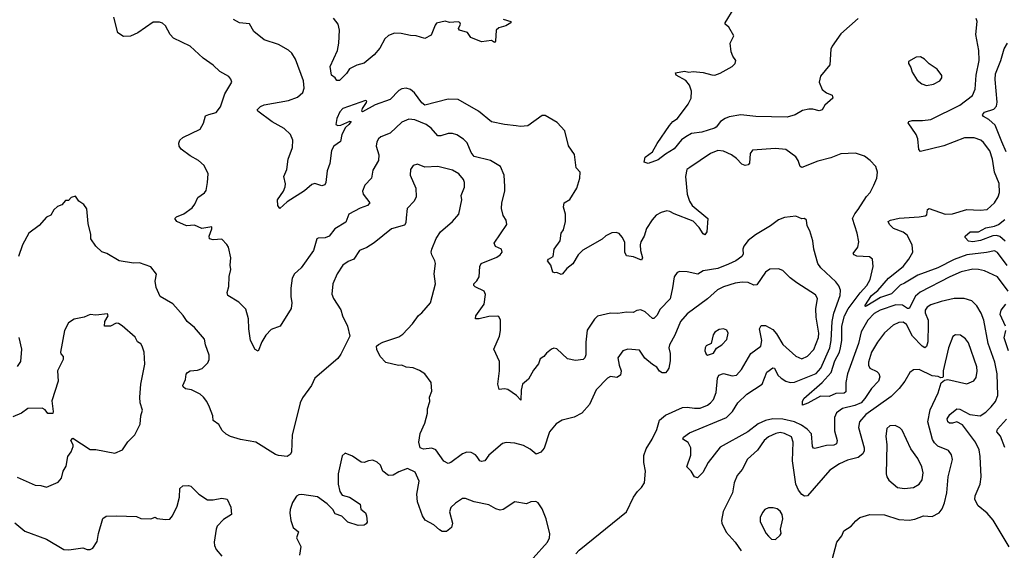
# Model space of a CAD drawing. Extents: x 2056909 to 2160450, y 827444 to 1016825.
# Tile 475 of 501: x 2119429 to 2126222, y 990069 to 993727. Entities that reach past the tile are written whole.
import ezdxf

# ---------------------------------------------------------------- set-up
doc = ezdxf.new("R2010")
doc.units = 0

msp = doc.modelspace()

# ---------------------------------------------------------------- linework, layer by layer
at = {"layer": '0CON10XD'}
for points in [[(2125214.4, 993735), (2125095, 993629.2), (2125034.4, 993545), (2125025.5, 993524.5), (2125018.1, 993415), (2124955, 993337.5), (2124946.2, 993295), (2124966.1, 993246.1), (2124995, 993223.3), (2125035, 993207.5), (2125040, 993185), (2124983.4, 993136.6), (2124965, 993106.2), (2124945, 993098), (2124900.9, 993110.9), (2124875, 993110.8), (2124830.3, 993099.7), (2124779.4, 993070.6), (2124725, 993055.6), (2124509.1, 993059.1), (2124405, 993070), (2124325, 993057.5), (2124296.1, 993046.1), (2124264.4, 993025), (2124235, 992986), (2124222.1, 992977.9), (2124135, 992952.2), (2124065, 992941.1), (2124025, 992920), (2123995, 992897.5), (2123945, 992836.7), (2123885, 992800.5), (2123835, 992761.4), (2123765, 992736.2), (2123737.5, 992745), (2123745, 992780), (2123796.2, 992815), (2123826.8, 992873.2), (2123913, 992997), (2123936, 993024), (2123966.9, 993045), (2124041.4, 993145), (2124062.5, 993185), (2124064.4, 993235), (2124050.6, 993275), (2124025, 993306.9), (2123957.5, 993345), (2123955, 993360), (2124015, 993372), (2124046.1, 993363.9), (2124075, 993368.8), (2124145, 993362.5), (2124205, 993346), (2124225, 993344), (2124261.7, 993358.3), (2124345, 993403.3), (2124366.7, 993425), (2124370, 993445), (2124348.8, 993475), (2124338, 993505), (2124331.2, 993565), (2124356.2, 993615), (2124322.5, 993675), (2124297.5, 993695), (2124297.5, 993705), (2124359.2, 993805)], [(2124050.9, 990879.1), (2124306.5, 990985), (2124346.7, 991025), (2124383.8, 991086.2), (2124445.5, 991145), (2124551.9, 991215), (2124585, 991295.8), (2124625, 991326.9), (2124637.1, 991325), (2124660.6, 991275), (2124682.5, 991255), (2124714.7, 991234.7), (2124745, 991224.6), (2124775, 991226.8), (2124925, 991286.8), (2124957.2, 991325), (2125019.8, 991465), (2125029, 991515), (2125034, 991646), (2125047.2, 991702.8), (2125090.4, 991825), (2125091.4, 991861.4), (2125080.9, 991890.9), (2125060.2, 991920.2), (2124956.9, 992016.9), (2124935.7, 992045), (2124907.5, 992145), (2124901.7, 992201.7), (2124881.7, 992271.7), (2124862.5, 992305), (2124858, 992345), (2124845, 992356), (2124825, 992353.3), (2124785, 992373.3), (2124705, 992362.5), (2124665, 992347.5), (2124609.5, 992305), (2124505.4, 992244.6), (2124456.4, 992203.6), (2124425.6, 992165), (2124418.1, 992145), (2124420.3, 992109.7), (2124410.8, 992095), (2124370.6, 992065), (2124319.8, 992040.2), (2124245, 992012), (2124144.5, 991995.5), (2124108, 991972), (2124035, 991987.5), (2123985, 991990), (2123965, 991984), (2123945.8, 991955), (2123932.6, 991877.4), (2123917.2, 991802.8), (2123849.1, 991730.9), (2123825, 991688), (2123805, 991667.5), (2123795, 991667.5), (2123743.6, 991713.6), (2123715, 991725.8), (2123688.3, 991721.7), (2123662.5, 991707.5), (2123615, 991711.1), (2123555, 991700.8), (2123505, 991704.3), (2123415, 991682.5), (2123395, 991662.5), (2123344.2, 991585.8), (2123334.2, 991504.2), (2123334.2, 991415.8), (2123328.8, 991395), (2123317.5, 991385), (2123265, 991378), (2123208, 991388), (2123135, 991456.7), (2123115, 991463.3), (2123097.5, 991455), (2123065, 991428.8), (2123046.7, 991405), (2123021.2, 991388.8), (2123009.2, 991355), (2122975, 991310), (2122940.5, 991249.5), (2122897.5, 991215), (2122888.3, 991171.7), (2122886.1, 991103.9), (2122856.8, 991136.8), (2122797.7, 991177.7), (2122775, 991182), (2122736.4, 991176.4), (2122728, 991215), (2122740.8, 991305), (2122739.5, 991369.5), (2122700, 991455), (2122738.8, 991545), (2122746.2, 991585), (2122746.4, 991656.4), (2122735, 991680), (2122723, 991683), (2122665, 991681.2), (2122600, 991665), (2122573.3, 991665), (2122576.2, 991685), (2122633.1, 991765), (2122643.2, 991833.2), (2122634, 991855), (2122571.2, 991885), (2122562, 991895), (2122562, 991905), (2122584.3, 991925.7), (2122600, 991955), (2122602.9, 992025), (2122614.2, 992045), (2122721.3, 992088.7), (2122743.8, 992105), (2122758, 992125), (2122753.3, 992145), (2122712.7, 992162.7), (2122702, 992185), (2122789.2, 992315), (2122786, 992345), (2122765.7, 992375.7), (2122753.1, 992425), (2122755.6, 992465), (2122775.7, 992545), (2122775.6, 992575.6), (2122771.4, 992655), (2122745.6, 992715.6), (2122677.5, 992755), (2122565, 992783.8), (2122545, 992811.4), (2122517, 992877), (2122492.1, 992902.1), (2122445, 992932.2), (2122415, 992942.5), (2122385, 992942.5), (2122335, 992925.5), (2122315, 992926.7), (2122268.8, 992978.8), (2122234.3, 993005), (2122155, 993036.4), (2122115, 993041.8), (2122065, 993019.1), (2121985, 992944.5), (2121921.1, 992918.9), (2121904.6, 992905.4), (2121892.9, 992885), (2121888.1, 992855), (2121906.7, 992795), (2121904.5, 992755.5), (2121865, 992690), (2121857.5, 992635), (2121810, 992585), (2121794.4, 992545), (2121798.6, 992525), (2121845.8, 992465), (2121828.8, 992445), (2121778.1, 992428.1), (2121700, 992385), (2121678.5, 992331.5), (2121604, 992285), (2121565, 992234.2), (2121537.6, 992222.4), (2121489.3, 992220.7), (2121480, 992215), (2121457.5, 992135), (2121372, 992015), (2121324.4, 991975.6), (2121310, 991945), (2121299.2, 991875), (2121299.5, 991819.5), (2121307.1, 991775), (2121302, 991735), (2121226.7, 991615), (2121165, 991591.2), (2121128.3, 991551.7), (2121099.2, 991505), (2121075, 991441.2), (2121053.2, 991453.2), (2121020.8, 991515), (2121010, 991595), (2121008.6, 991665), (2120990.3, 991730.3), (2120940.3, 991780.3), (2120865.7, 991825.7), (2120861.4, 991845), (2120872.7, 991887.3), (2120874.2, 991955.8), (2120886, 992005), (2120880.8, 992035), (2120886, 992085), (2120868.9, 992158.9), (2120857.9, 992177.9), (2120824, 992214), (2120765, 992209.4), (2120740, 992215), (2120737.1, 992235), (2120755.6, 992285), (2120755, 992298.8), (2120686.1, 992286.1), (2120635, 992310), (2120580, 992305), (2120513.3, 992335), (2120500, 992355), (2120512.3, 992367.7), (2120562, 992388), (2120619.5, 992430.5), (2120638.8, 992455), (2120659.5, 992500.5), (2120705, 992533.3), (2120715, 992550), (2120726.1, 992603.9), (2120730, 992665), (2120702.1, 992722.1), (2120663.3, 992755), (2120605, 992788), (2120544.5, 992834.5), (2120530, 992855), (2120528, 992875), (2120534.2, 992895.8), (2120555, 992913.8), (2120675, 992971.2), (2120697.6, 993012.4), (2120712, 993065), (2120733.9, 993073.9), (2120785, 993087.5), (2120815.6, 993125), (2120845.5, 993214.5), (2120892, 993295), (2120887, 993317), (2120871.2, 993335), (2120809.8, 993369.8), (2120765, 993413.1), (2120695, 993461.4), (2120605, 993543.5), (2120489.9, 993599.9), (2120468.6, 993625), (2120435, 993683.3), (2120415, 993701.8), (2120395, 993710.5), (2120350.2, 993709.8), (2120245, 993637.1), (2120195, 993612.5), (2120145, 993611.2), (2120106.7, 993635), (2120078.8, 993745)], [(2122855, 992995.8), (2122775, 993004.4), (2122685, 993022.9), (2122595, 993095.8), (2122455.5, 993175.5), (2122385, 993179.2), (2122225, 993136.9), (2122205, 993152.9), (2122152.7, 993222.7), (2122125, 993244.3), (2122095, 993254.3), (2122065, 993250.6), (2122045, 993239.4), (2121984.6, 993175.4), (2121881, 993139), (2121795, 993092), (2121790, 993095), (2121794.6, 993115.4), (2121822.9, 993155), (2121823.8, 993165), (2121815, 993169.4), (2121658.8, 993115), (2121638.1, 993091.9), (2121617.8, 993045), (2121611.4, 993005), (2121625, 992998.1), (2121645, 993000), (2121708, 993028), (2121716, 993025), (2121700, 993005), (2121677.1, 992982.9), (2121651.9, 992935), (2121643.1, 992886.9), (2121596.2, 992853.8), (2121580, 992825), (2121569.2, 992735), (2121551.2, 992685), (2121542.5, 992605), (2121535, 992587.5), (2121515, 992581.5), (2121465, 992596.9), (2121445, 992590.8), (2121395, 992547.5), (2121275, 992471.9), (2121225, 992426.2), (2121210, 992445), (2121209.2, 992485), (2121250, 992545), (2121261.5, 992575), (2121263.5, 992595), (2121251.2, 992645), (2121272.7, 992695), (2121282.1, 992765), (2121311.5, 992845), (2121314.5, 992895), (2121296.9, 992935), (2121255, 992977.1), (2121171.5, 993021.5), (2121072.5, 993095), (2121066.7, 993105), (2121091.2, 993128.8), (2121115, 993139.4), (2121285, 993170), (2121345, 993193.1), (2121381.9, 993225), (2121392.2, 993255), (2121388.5, 993305), (2121332.5, 993455), (2121306.4, 993496.4), (2121285, 993516), (2121215, 993555.8), (2121115, 993587.5), (2121044.5, 993644.5), (2121015, 993698.8), (2120945.8, 993704.2), (2120905, 993727.1)], [(2122061.7, 993631.7), (2122015, 993634), (2121975, 993618), (2121948, 993595), (2121915, 993531.2), (2121875, 993483.8), (2121805, 993428), (2121755, 993414), (2121705, 993387.5), (2121684.3, 993355), (2121635, 993308.6), (2121616.7, 993306.7), (2121605, 993326.7), (2121580, 993345), (2121570.6, 993405), (2121622.5, 993515), (2121631.4, 993565), (2121636.2, 993655), (2121626.7, 993695), (2121595, 993737.5)], [(2122765, 993729.2), (2122817.5, 993715), (2122817.5, 993705), (2122782.5, 993685), (2122735, 993670), (2122716.2, 993655), (2122711.7, 993578.3), (2122705, 993570), (2122685, 993582.5), (2122615, 993573.3), (2122543, 993603), (2122518.3, 993638.3), (2122463.6, 993653.6), (2122457.5, 993665), (2122470, 993695), (2122466.9, 993706.9), (2122455, 993710.8), (2122395, 993706.2), (2122365, 993716.2), (2122305, 993702.5), (2122295, 993690), (2122269.3, 993620.7), (2122225, 993596.2), (2122165, 993616), (2122125, 993618), (2122061.7, 993631.7)], [(2125687.9, 992382.1), (2125692.5, 992417.5), (2125704.3, 992425.7), (2125815, 992385.6), (2125865, 992388.6), (2125965, 992417.1), (2126055, 992412.9), (2126105, 992417.1), (2126155, 992463.3), (2126180, 992505), (2126188.7, 992535), (2126186.8, 992596.8), (2126155.3, 992675.3), (2126140, 992765), (2126122.4, 992822.4), (2126079.5, 992879.5), (2126060.8, 992895), (2126015, 992912.2), (2125947.6, 992912.4), (2125805, 992856.7), (2125645, 992818.1), (2125632.2, 992832.2), (2125625.6, 992905), (2125614.3, 992935), (2125559.2, 993015), (2125564.5, 993025.5), (2125587.6, 993032.4), (2125658.3, 993031.7), (2125715, 993038.9), (2125915, 993136.7), (2126003.1, 993205), (2126022.4, 993247.6), (2126028.5, 993345), (2126048.2, 993445), (2126046.5, 993515), (2126026.9, 993625), (2126035.8, 993715), (2126028, 993735)], [(2126234.8, 992815), (2126205.5, 992885.5), (2126159.6, 992999.6), (2126115, 993037.5), (2126078.3, 993058.3), (2126071.2, 993071.2), (2126085, 993090), (2126150.6, 993109.4), (2126169.2, 993130.8), (2126172.9, 993157.1), (2126160.3, 993315), (2126162.6, 993352.6), (2126198.2, 993445), (2126221.2, 993525), (2126245.2, 993564.8)], [(2125685, 993274), (2125735, 993283.3), (2125777.5, 993305), (2125792.5, 993325), (2125791.7, 993341.7), (2125760, 993385), (2125705, 993423.3), (2125672.5, 993455), (2125645, 993470), (2125615, 993467.5), (2125562, 993438), (2125561.2, 993425), (2125577.7, 993397.7), (2125586, 993365), (2125620.5, 993310.5), (2125652.5, 993285), (2125685, 993274)], [(2126249.1, 991855), (2126174.5, 991955), (2126085, 991996.5), (2126045.3, 992005.3), (2126005, 992006.8), (2125925, 991988.8), (2125845.7, 991954.3), (2125642.6, 991847.4), (2125610.3, 991819.7), (2125565, 991735.6), (2125555, 991735.5), (2125519.6, 991759.6), (2125475, 991761.1), (2125365, 991724.8), (2125325, 991701.4), (2125281.2, 991655), (2125235, 991575.6), (2125216.1, 991493.9), (2125140, 991285), (2125129.5, 991225), (2125129.8, 991160.2), (2125116.9, 991153.1), (2125061.3, 991148.7), (2125015, 991130), (2124955, 991132.5), (2124866.4, 991083.6), (2124830, 991070), (2124829.4, 991095), (2124838.9, 991115), (2124965, 991225.2), (2125027.9, 991295), (2125054.2, 991375.8), (2125084.8, 991435), (2125093.4, 991465), (2125101, 991515), (2125101.4, 991615), (2125119.5, 991685), (2125145.5, 991734.5), (2125227.1, 991842.9), (2125274.7, 991895), (2125295.9, 991935), (2125316.7, 992025), (2125314, 992075), (2125292.7, 992092.7), (2125205, 992096.5), (2125186, 992105), (2125180, 992115), (2125211.7, 992158.3), (2125218.2, 992195), (2125207.3, 992255), (2125175.4, 992355), (2125190.6, 992389.4), (2125215, 992418.8), (2125271.2, 992508.8), (2125296.2, 992535), (2125323.3, 992585), (2125342.5, 992635), (2125346.7, 992675), (2125336.7, 992715), (2125296.7, 992755), (2125257.5, 992785), (2125196, 992806), (2125095, 992802), (2125025, 992774.2), (2124935, 992752), (2124825, 992707.5), (2124814.5, 992714.5), (2124801.4, 992755), (2124785, 992782), (2124715, 992832.5), (2124645, 992839.4), (2124485, 992826.9), (2124468.6, 992805), (2124465, 992736.7), (2124455, 992725.8), (2124435, 992720.6), (2124410.7, 992730.7), (2124375, 992770), (2124341.2, 992795), (2124285, 992821.4), (2124245.7, 992824.3), (2124196.2, 992805), (2124051.9, 992708.1), (2124031.2, 992695), (2124022.5, 992645), (2124034.2, 992525), (2124049.5, 992475), (2124067.9, 992445), (2124177.1, 992355), (2124169.1, 992265), (2124155.5, 992244.5), (2124145, 992250), (2124117.8, 992295), (2124075, 992336.7), (2123945, 992388.2), (2123915, 992405.5), (2123895, 992408.5), (2123855, 992398.6), (2123821.7, 992378.3), (2123793.4, 992346.6), (2123755, 992286.2), (2123737.8, 992235), (2123714.7, 992195.3), (2123711.2, 992175), (2123713.5, 992135), (2123725.6, 992084.4), (2123720, 992070), (2123665, 992091.9), (2123615, 992098.8), (2123603.6, 992125), (2123603.4, 992193.4), (2123587, 992227), (2123565, 992253.3), (2123545, 992258.8), (2123515, 992256.2), (2123474.3, 992235.7), (2123447.1, 992212.9), (2123315, 992136.7), (2123281.9, 992105), (2123245.3, 992044.7), (2123205, 992010.8), (2123175, 991974), (2123165, 991970.8), (2123135, 991983.8), (2123121.2, 991981.2), (2123107, 991987), (2123094, 992035), (2123071.2, 992065), (2123077.5, 992075), (2123110, 992095), (2123118, 992145), (2123157.6, 992202.4), (2123165.8, 992254.2), (2123180.9, 992279.1), (2123194.3, 992335), (2123194, 992385), (2123182, 992435), (2123186.1, 992463.9), (2123225, 992488), (2123274, 992565), (2123293.3, 992635), (2123296.7, 992675), (2123268.8, 992705), (2123257.5, 992797.5), (2123216.7, 992856.7), (2123190.7, 992960.7), (2123138.3, 993018.3), (2123055.9, 993065.9), (2123035, 993066.7), (2122935, 992994.2), (2122885, 992990), (2122855, 992995.8)], [(2123265.4, 990044.6), (2123289.8, 990070.2), (2123616, 990335), (2123664.3, 990435.7), (2123691.2, 990475), (2123719.1, 990500.9), (2123739.2, 990535), (2123747.1, 990615), (2123735.8, 990675), (2123735, 990722.5), (2123750.7, 990769.3), (2123793.1, 990835), (2123825, 990901.2), (2123842.5, 990965), (2123885, 991000.8), (2124002.7, 991052.7), (2124035, 991056.5), (2124085, 991048.2), (2124125, 991049.5), (2124175, 991070), (2124195, 991085.6), (2124215, 991109.2), (2124234.1, 991155.9), (2124244.7, 991255.3), (2124253.3, 991275), (2124285, 991288), (2124345, 991271.8), (2124375, 991276.9), (2124408.5, 991315), (2124473.1, 991425), (2124542.9, 991475), (2124550, 991515), (2124532.9, 991595), (2124545, 991618.6), (2124575, 991618.5), (2124625, 991590), (2124650.9, 991560.9), (2124695, 991488.2), (2124785, 991407.5), (2124825, 991387.8), (2124865, 991406.5), (2124907.8, 991452.2), (2124940.3, 991535), (2124941.8, 991565), (2124924.6, 991675), (2124922.9, 991732.9), (2124933.1, 991805), (2124920.2, 991830.2), (2124791.5, 991911.5), (2124746, 991946), (2124695, 991997.1), (2124665, 992010), (2124605, 992007.5), (2124575, 991986.7), (2124515, 991899.1), (2124495, 991897.7), (2124455, 991913.8), (2124415, 991917.5), (2124365, 991911.1), (2124284, 991885), (2124242.9, 991865), (2124175, 991801.9), (2124035, 991700), (2123988.1, 991645), (2123948.8, 991551.2), (2123913.5, 991485), (2123908.9, 991465), (2123917.1, 991425), (2123917.8, 991375), (2123907.1, 991325), (2123896.2, 991305), (2123885, 991293.3), (2123862.3, 991292.3), (2123844.4, 991304.4), (2123825, 991332), (2123795, 991349.2), (2123742.6, 991392.6), (2123705, 991449.2), (2123625.8, 991455.8), (2123590, 991445), (2123556.2, 991395), (2123564.2, 991345), (2123580, 991305), (2123574, 991275), (2123550.3, 991259.7), (2123505, 991266), (2123485, 991256.2), (2123407.5, 991175), (2123360.8, 991075), (2123308.8, 991015), (2123255, 990985.8), (2123173.2, 990966.8), (2123130.2, 990939.8), (2123085.5, 990885), (2123047.3, 990772.7), (2123024.3, 990745.7), (2122991.9, 990731.9), (2122950.8, 990765), (2122905, 990790.4), (2122845, 990806.5), (2122785, 990812), (2122761.2, 990805), (2122665.8, 990725), (2122637.5, 990685), (2122615, 990680.8), (2122603.3, 990685), (2122585, 990712.5), (2122575, 990726), (2122545, 990743.8), (2122515, 990744.3), (2122485, 990734.2), (2122405, 990673.8), (2122385, 990666.2), (2122355, 990683.8), (2122300.9, 990760.9), (2122271.9, 990771.9), (2122215.9, 990765.9), (2122192, 990775), (2122184.2, 990815), (2122191.4, 990875), (2122224, 990945), (2122243.3, 991015), (2122243.8, 991045), (2122258.8, 991095), (2122256.2, 991125), (2122273.9, 991166.1), (2122267.1, 991225), (2122224.3, 991285), (2122188.8, 991308.8), (2122145, 991325.6), (2122095, 991331.1), (2122065, 991345.8), (2122042.3, 991342.3), (2121954.5, 991364.5), (2121916.2, 991405), (2121893.6, 991453.6), (2121891.2, 991475), (2121905, 991486.7), (2121935, 991503.3), (2122045, 991540.8), (2122071.7, 991558.3), (2122140.2, 991629.8), (2122181.7, 991688.3), (2122205, 991706.2), (2122263.3, 991775), (2122297.8, 991905), (2122290, 991975), (2122298.1, 992045), (2122294, 992065), (2122272, 992105), (2122268, 992125), (2122272, 992145), (2122301.7, 992218.3), (2122332.9, 992265), (2122416, 992335), (2122460, 992385), (2122480, 992485), (2122476, 992515), (2122498.3, 992571.7), (2122499.2, 992605), (2122491.2, 992625), (2122458.8, 992665), (2122415, 992688.6), (2122315, 992715.6), (2122225, 992710.8), (2122175, 992731.2), (2122145, 992721.2), (2122126.2, 992695), (2122123.3, 992655), (2122162.2, 992565), (2122165.6, 992505), (2122151.4, 992475), (2122102.5, 992425), (2122095, 992360), (2122092.7, 992327.3), (2122085, 992311.2), (2121995, 992286), (2121875, 992188.1), (2121825, 992156.9), (2121774.2, 992135), (2121735, 992075.6), (2121695, 992060.4), (2121658.6, 992035), (2121619.2, 991975), (2121590.8, 991905), (2121582.5, 991835), (2121594, 991805), (2121645, 991727.5), (2121655.7, 991685), (2121690, 991615), (2121706.1, 991543.9), (2121645, 991420), (2121625, 991391.2), (2121466.7, 991255), (2121442, 991205), (2121380.9, 991119.1), (2121364.3, 991085), (2121353.3, 991036.7), (2121310, 990865), (2121304.1, 990745.9), (2121295, 990730), (2121275, 990716.2), (2121215, 990722), (2121195, 990730), (2121057.5, 990815), (2120951.7, 990831.7), (2120884.1, 990854.1), (2120855, 990870), (2120826.7, 990895), (2120803.3, 990935), (2120765, 990963.3), (2120760.8, 990995), (2120739.2, 991055), (2120720.8, 991095), (2120698, 991125), (2120675, 991144.2), (2120615.6, 991175.6), (2120573, 991183), (2120558, 991195), (2120556, 991205), (2120572.7, 991247.3), (2120577.7, 991282.3), (2120586.2, 991295), (2120605, 991305.7), (2120655, 991310), (2120687.6, 991322.4), (2120727.8, 991362.2), (2120735.5, 991385), (2120737.3, 991415), (2120710.8, 991485), (2120704, 991525), (2120635, 991604), (2120585, 991646), (2120556.9, 991686.9), (2120485, 991768.8), (2120397.7, 991817.7), (2120371.4, 991881.4), (2120364.2, 991924.2), (2120372.5, 991972.5), (2120335, 992023.8), (2120255, 992050.8), (2120215, 992047.5), (2120115, 992064), (2120030, 992115), (2119995, 992126.2), (2119954.3, 992164.3), (2119920, 992215), (2119920, 992245), (2119901.7, 992321.7), (2119893.6, 992423.6), (2119873, 992453), (2119837.5, 992475), (2119815, 992510), (2119785, 992500), (2119765, 992480), (2119745, 992480), (2119720, 992450), (2119691.2, 992438.8), (2119664.3, 992415.7), (2119645, 992380), (2119613.3, 992365), (2119562.7, 992307.3), (2119492, 992255), (2119448, 992175), (2119420, 992095)], [(2126241.8, 992031.8), (2126175, 992121.1), (2126155, 992134.3), (2126099.1, 992120.9), (2125965, 992104.8), (2125877, 992073), (2125765, 992016.8), (2125625, 991966.2), (2125535, 991909.6), (2125505, 991896.9), (2125445, 991837), (2125367.6, 991812.4), (2125275, 991753.8), (2125265, 991749.2), (2125260.6, 991755), (2125307.3, 991825), (2125349.3, 991860.7), (2125423.3, 991945), (2125523.8, 992025), (2125563.3, 992075), (2125591.3, 992125), (2125586.6, 992175), (2125551.3, 992241.3), (2125525, 992261.8), (2125456.9, 992286.9), (2125430, 992315), (2125421.2, 992335), (2125436.7, 992345), (2125498.2, 992358.2), (2125635, 992368.1), (2125675.6, 992374.4), (2125687.9, 992382.1)], [(2126229, 992199), (2126192.3, 992232.3), (2126168.8, 992238.8), (2126142.5, 992237.5), (2126057.5, 992205), (2126005.6, 992195.6), (2125975, 992198.8), (2125953.3, 992225), (2125952.5, 992235), (2125986.7, 992265), (2126045, 992265.3), (2126095, 992291.3), (2126155, 992302.9), (2126183.5, 992315), (2126225, 992348.8)], [(2126255, 990093.8), (2126146.6, 990276.6), (2126105, 990325.8), (2126041.2, 990375), (2126018.3, 990418.3), (2126021.4, 990445), (2126055.4, 990524.6), (2126062.7, 990575), (2126056.9, 990715), (2126049.4, 990760.6), (2126024.6, 990815), (2125935, 990932.9), (2125895, 990953.5), (2125865, 990944.4), (2125845, 990945.7), (2125833.3, 990955), (2125827.5, 990975), (2125847.5, 991005), (2125895, 991044.4), (2125915, 991042.7), (2125985, 991005.3), (2126055, 990996.5), (2126095, 991020), (2126132.7, 991057.3), (2126161.8, 991095), (2126178.2, 991135), (2126172.3, 991285), (2126157.7, 991365), (2126112.2, 991495), (2126081.5, 991655), (2126063.5, 991703.5), (2126033.7, 991753.7), (2125997.6, 991787.6), (2125945, 991805.6), (2125876.3, 991803.7), (2125786, 991784), (2125715, 991760), (2125690.6, 991745), (2125676.4, 991725), (2125677.1, 991705), (2125696.2, 991655), (2125698.2, 991625), (2125694.7, 991505), (2125685, 991474), (2125675, 991465.6), (2125655, 991476.5), (2125588.5, 991545), (2125547.3, 991625), (2125525, 991641.5), (2125495, 991639.5), (2125455, 991621.9), (2125395, 991567.5), (2125346.6, 991503.4), (2125307.3, 991435), (2125285.5, 991365), (2125285.6, 991345), (2125295.5, 991325.5), (2125342.4, 991302.4), (2125357, 991287), (2125363.2, 991265), (2125355, 991235.6), (2125306.2, 991185), (2125261.2, 991115), (2125233.9, 991086.1), (2125192.3, 991067.7), (2125105, 991045.8), (2125064, 991016), (2125051.8, 990985), (2125051.4, 990891.4), (2125070, 990825), (2125065, 990802.9), (2125047.1, 990792.9), (2124995, 990791.2), (2124915, 990770), (2124905, 990774), (2124899.4, 990785), (2124892.3, 990872.3), (2124861.9, 990905), (2124822.2, 990932.2), (2124774.8, 990954.8), (2124693.5, 990973.5), (2124625, 990976), (2124575.9, 990964.1), (2124525, 990940.8), (2124453.8, 990886.2), (2124261, 990779), (2124179.6, 990675), (2124142.5, 990605), (2124105, 990568.8), (2124086.1, 990576.1), (2124061.2, 990615), (2124032.5, 990645), (2124060, 990725), (2124060.6, 990775), (2124041.7, 990811.7), (2124004.5, 990835.5), (2124010.3, 990849.7), (2124050.9, 990879.1)], [(2126230, 991615), (2126194.7, 991695), (2126200, 991725), (2126233.3, 991765)], [(2119615, 990503.8), (2119695, 990537.5), (2119716.7, 990565), (2119728.8, 990615), (2119750.5, 990649.5), (2119762, 990715), (2119785, 990747.5), (2119798, 990785), (2119798.8, 990795), (2119783.3, 990825), (2119795, 990842.5), (2119915, 990762.9), (2119955, 990763.3), (2120085, 990738.8), (2120139.7, 990760.3), (2120175, 990816.7), (2120224.1, 990865.9), (2120260.7, 990939.3), (2120265.6, 990995), (2120276.7, 991035), (2120260, 991085), (2120257.5, 991125), (2120265.7, 991214.3), (2120292.7, 991352.7), (2120287.1, 991435), (2120275, 991476.7), (2120265, 991491.2), (2120242, 991505), (2120225, 991538.8), (2120136.3, 991616.3), (2120111.7, 991631.7), (2120094, 991634), (2120055, 991614.5), (2120013.6, 991613.6), (2120017.5, 991645), (2120039.2, 991685), (2120035, 991698), (2119955, 991690), (2119915, 991693.3), (2119875, 991676.7), (2119805, 991663.3), (2119765, 991637.5), (2119738.8, 991585), (2119710.8, 991435), (2119713, 991423), (2119730, 991405), (2119729.2, 991385), (2119689.4, 991305), (2119695.7, 991235), (2119651.7, 991098.3), (2119661.2, 991025), (2119658, 991012), (2119623, 991013), (2119605, 991036), (2119585, 991048.6), (2119485, 991046.2), (2119441.2, 991015), (2119381.7, 990988.3)], [(2124175, 991413.8), (2124215, 991426.7), (2124237, 991463), (2124272.5, 991485), (2124308.1, 991521.9), (2124318, 991565), (2124307.3, 991587.3), (2124285, 991595.7), (2124255, 991590.8), (2124225, 991573.3), (2124213.8, 991555), (2124200, 991495), (2124165, 991477.5), (2124158.8, 991465), (2124156.7, 991445), (2124165, 991420), (2124175, 991413.8)], [(2119424.2, 991535), (2119440.8, 991455), (2119435, 991370), (2119412, 991335)], [(2125035.8, 990004.2), (2125067.1, 990125), (2125101.2, 990168.8), (2125115, 990202.5), (2125166.7, 990235), (2125197.3, 990272.7), (2125225, 990293.8), (2125294.2, 990315.8), (2125395, 990314.4), (2125495, 990280.6), (2125565, 990276.9), (2125605.6, 990284.4), (2125665, 990307.5), (2125725, 990301.4), (2125772.4, 990327.6), (2125794.4, 990355.6), (2125810.6, 990395), (2125826.5, 990465), (2125835.5, 990575), (2125865.6, 990695), (2125857.2, 990727.2), (2125837.2, 990757.2), (2125765, 990787.8), (2125740.5, 990810.5), (2125726.6, 990833.4), (2125694.6, 990955), (2125712.1, 991037.9), (2125765.8, 991155), (2125786.4, 991223.6), (2125809.3, 991240.7), (2125833.6, 991246.4), (2125965, 991217.5), (2126012.6, 991237.4), (2126029.1, 991260.9), (2126035.9, 991304.1), (2126033, 991333), (2125975, 991500), (2125955, 991525.6), (2125921.1, 991551.1), (2125886.8, 991553.2), (2125867.6, 991542.4), (2125836.7, 991465), (2125800, 991305), (2125800, 991265), (2125795, 991260), (2125785, 991257.5), (2125766.4, 991266.4), (2125725, 991272), (2125635, 991315.6), (2125595, 991312.9), (2125570, 991295), (2125535.7, 991235), (2125497.1, 991185), (2125441.1, 991128.9), (2125266.5, 991005), (2125224.2, 990955), (2125215.7, 990915), (2125254.7, 990775), (2125255.9, 990754.1), (2125247.1, 990732.9), (2125215, 990707.7), (2125140.9, 990689.1), (2125085, 990664.4), (2125017.7, 990622.3), (2124865, 990444.4), (2124845, 990442.9), (2124825, 990454.2), (2124802.5, 990482.5), (2124783.1, 990525), (2124760.5, 990685), (2124765.9, 990815), (2124755, 990851.1), (2124706, 990875), (2124675, 990880), (2124645.3, 990874.7), (2124595, 990851.1), (2124565, 990825.7), (2124519.8, 990760.2), (2124451.8, 990698.2), (2124414.4, 990625), (2124379.2, 990585), (2124359.2, 990535), (2124347.1, 990465), (2124283, 990337), (2124270.8, 990275), (2124274, 990255), (2124303.2, 990193.2), (2124365.8, 990125), (2124407.1, 990065)], [(2126252.2, 991445), (2126222.4, 991532.4), (2126232.9, 991585)], [(2125535, 990495.5), (2125595, 990502.8), (2125634.5, 990525), (2125655.5, 990555), (2125663.4, 990603.4), (2125654.5, 990645), (2125625, 990701.2), (2125578, 990768), (2125517.3, 990897.3), (2125502.4, 990912.4), (2125468.8, 990928.8), (2125432.3, 990927.7), (2125412.4, 990907.6), (2125405.4, 990855.4), (2125410.9, 990795), (2125407.5, 990595), (2125412, 990575), (2125425, 990551.2), (2125485, 990501.9), (2125535, 990495.5)], [(2126226.6, 990776.6), (2126195.5, 990855), (2126171.4, 990885), (2126175.6, 990905), (2126236.8, 990973.2)], [(2122972.9, 990015), (2123071.9, 990125), (2123084.4, 990155), (2123086.6, 990183.4), (2123060.8, 990285), (2123033.9, 990353.9), (2123006.7, 990395), (2122990, 990405), (2122955, 990402.5), (2122925, 990390), (2122845, 990403.3), (2122765, 990350), (2122745, 990346), (2122714.4, 990354.4), (2122665, 990382.5), (2122565, 990402), (2122505, 990426.2), (2122485, 990426.2), (2122435, 990394.3), (2122405, 990362.9), (2122395.6, 990335), (2122415.8, 990255.8), (2122408, 990225), (2122375, 990197.5), (2122345, 990199.2), (2122325, 990209.2), (2122286.7, 990245), (2122227, 990277), (2122207.4, 990307.4), (2122173, 990403), (2122169.2, 990455), (2122185.6, 990545.6), (2122157.4, 990607.4), (2122105, 990632.9), (2122045, 990610.8), (2122005, 990587.5), (2121975, 990584.2), (2121934.4, 990614.4), (2121918.8, 990655), (2121895.6, 990675.6), (2121865, 990689.2), (2121835, 990686), (2121805, 990674), (2121785, 990676.2), (2121725, 990716.7), (2121675, 990737.5), (2121655, 990720), (2121626, 990595), (2121625.7, 990525), (2121638.6, 990475), (2121655, 990450), (2121705, 990436), (2121777.7, 990387.7), (2121783, 990353), (2121815, 990327.5), (2121823, 990307), (2121826.7, 990263.3), (2121819.3, 990250.7), (2121805, 990242.5), (2121765, 990238.8), (2121693.9, 990263.9), (2121652.5, 990305), (2121605, 990320), (2121589.3, 990349.3), (2121549.8, 990389.8), (2121485, 990437.9), (2121375, 990453.1), (2121355, 990450.8), (2121339.1, 990440.9), (2121312.3, 990397.7), (2121295, 990350), (2121293.8, 990325), (2121300, 990275), (2121316.4, 990226.4), (2121353.8, 990195), (2121338, 990155), (2121368.8, 990095), (2121358.8, 990035)], [(2119395, 990258.9), (2119465, 990200), (2119615, 990145.8), (2119735, 990074.2), (2119768.8, 990071.2), (2119865, 990086.2), (2119895, 990073.8), (2119915, 990073.8), (2119935, 990083.3), (2119965, 990130), (2119974, 990185), (2120002.7, 990287.3), (2120025, 990303.8), (2120097.1, 990307.1), (2120235, 990301.2), (2120265, 990288.8), (2120333.3, 990286.7), (2120365, 990296.2), (2120378.8, 990288.8), (2120435, 990280), (2120465, 990284), (2120484.2, 990305.8), (2120515, 990372.5), (2120532, 990435), (2120533.8, 990495), (2120556, 990514), (2120595, 990515.8), (2120610, 990510), (2120666.1, 990456.1), (2120725, 990416.7), (2120763.9, 990416.1), (2120825, 990428), (2120861.2, 990421.2), (2120885.7, 990365.7), (2120890, 990315), (2120835, 990282), (2120792.5, 990235), (2120784.4, 990215), (2120770.8, 990125), (2120772.9, 990102.9), (2120786, 990075), (2120825, 990029.4)], [(2119413, 990573), (2119535, 990518), (2119575, 990516), (2119615, 990503.8)], [(2124645, 990142.9), (2124677, 990173), (2124682, 990185), (2124678, 990215), (2124694.4, 990285), (2124688.9, 990315), (2124675, 990339.2), (2124655, 990354.3), (2124628.3, 990361.7), (2124595, 990361.2), (2124570.9, 990349.1), (2124555, 990330), (2124538.6, 990295), (2124538.6, 990265), (2124579.2, 990185), (2124595, 990166), (2124616.7, 990145), (2124645, 990142.9)]]:
    msp.add_lwpolyline(points, dxfattribs=at)

doc.saveas('drawing.dxf')
